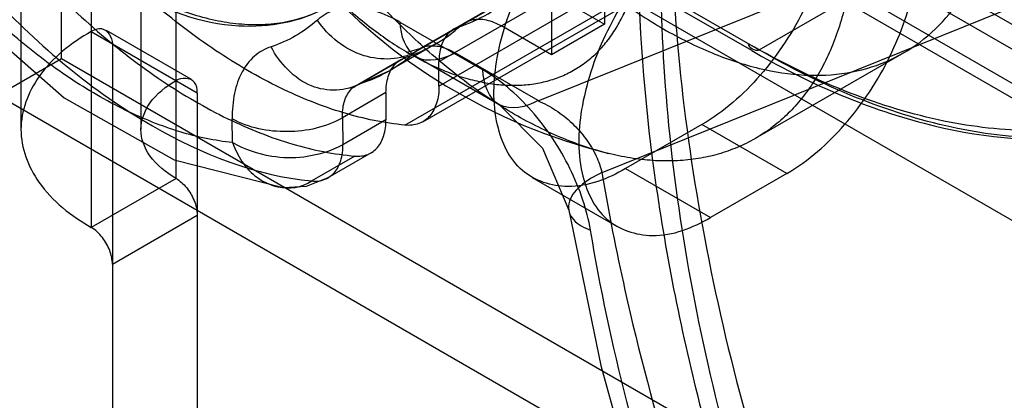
# Model space of a CAD drawing. Header units: millimetres. Extents: x 188 to 1028, y 131 to 1566.
# Tile 299 of 326: x 958.81 to 975.22, y 1133.61 to 1139.96. Entities that reach past the tile are written whole.
import ezdxf

# ---------------------------------------------------------------- set-up
doc = ezdxf.new("R2010")
doc.units = ezdxf.units.MM
doc.header["$LTSCALE"] = 110.325218
doc.layers.get('0').update_dxf_attribs({"linetype": 'CONTINUOUS'})

msp = doc.modelspace()

# ---------------------------------------------------------------- linework, layer by layer
at = {"color": 7, "linetype": 'CONTINUOUS'}
for p, q in [((960.001, 1150.378), (960.001, 1136.497)), ((959.506, 1139.314), (959.506, 1150.173)), ((961.415, 1137.314), (961.415, 1149.561)), ((958.829, 1148.745), (958.829, 1138.13)), ((960.829, 1148.745), (960.829, 1138.13)), ((955.263, 1148.213), (980.794, 1133.473)), ((999.068, 1126.188), (964.066, 1146.396)), ((998.22, 1125.698), (963.218, 1145.906)), ((968.556, 1145.845), (968.556, 1139.885)), ((967.673, 1145.335), (967.673, 1139.374)), ((965.411, 1139.427), (975.224, 1145.093)), ((965.475, 1139.474), (975.29, 1145.14)), ((975.89, 1145.081), (965.799, 1139.255)), ((966.011, 1144.865), (1001.809, 1124.197)), ((967.45, 1138.606), (979.041, 1143.266)), ((965.221, 1142.872), (971.137, 1139.456)), ((971.012, 1139.444), (965.272, 1142.757)), ((998.497, 1125.293), (968.486, 1142.62)), ((965.799, 1138.854), (972.112, 1142.499)), ((979.849, 1141.977), (968.515, 1137.409)), ((965.232, 1138.201), (971.434, 1141.783)), ((965.529, 1138.259), (971.76, 1141.856)), ((971.137, 1139.456), (973.789, 1140.987)), ((967.723, 1140.366), (968.556, 1139.885)), ((965.147, 1139.921), (966.531, 1139.122)), ((960.001, 1139.763), (961.768, 1138.742)), ((960.251, 1139.788), (961.665, 1138.971)), ((967.673, 1139.374), (966.839, 1139.855)), ((968.556, 1139.885), (967.673, 1139.374)), ((960.354, 1139.559), (960.354, 1126.903)), ((965.733, 1139.55), (964.978, 1139.114)), ((958.445, 1138.702), (959.506, 1139.314)), ((959.506, 1139.314), (976.123, 1129.72)), ((964.418, 1138.863), (965.163, 1139.294)), ((965.238, 1139.327), (964.489, 1138.895)), ((965.416, 1139.344), (966.8, 1138.545)), ((965.799, 1138.854), (965.799, 1139.255)), ((967.45, 1138.61), (966.066, 1139.409)), ((973.547, 1139.408), (971.072, 1137.979)), ((964.328, 1138.823), (964.979, 1139.115)), ((958.445, 1138.702), (975.062, 1129.108)), ((961.768, 1138.742), (961.768, 1127.72)), ((964.915, 1138.744), (964.191, 1138.326)), ((964.915, 1138.744), (964.915, 1138.289)), ((962.359, 1137.911), (962.353, 1138.308)), ((964.191, 1138.326), (964.198, 1137.875)), ((964.915, 1138.289), (964.198, 1137.875)), ((970.183, 1138.212), (968.91, 1137.477)), ((971.597, 1137.395), (970.183, 1138.212)), ((964.398, 1137.686), (963.679, 1137.271)), ((964.666, 1137.74), (963.948, 1137.325)), ((968.91, 1137.477), (970.324, 1136.66)), ((961.415, 1137.314), (960.001, 1136.497)), ((968.774, 1136.507), (967.36, 1137.323)), ((971.597, 1137.395), (970.324, 1136.66)), ((960.354, 1135.885), (961.768, 1136.701))]:
    msp.add_line(p, q, dxfattribs=at)
for points in [[(957.782, 1140.206), (959.549, 1138.657), (961.381, 1137.626), (963.2, 1137.161)], [(965.473, 1139.473), (965.261, 1139.414), (965.415, 1139.345)], [(966.8, 1138.545), (967.526, 1137.817), (967.962, 1136.785)], [(963.202, 1137.161), (963.59, 1137.185), (963.953, 1137.327)], [(967.963, 1136.785), (968.497, 1134.192), (969.228, 1131.564), (970.147, 1128.928)]]:
    msp.add_lwpolyline(points, dxfattribs=at)
for centre, radius, start, end in [((970.961, 1147.153), 9.708, 187.2471, 256.0637), ((965.273, 1142.387), 2.687, 288.4043, 311.5971), ((964.389, 1141.877), 2.687, 288.4044, 311.5971), ((1326.954, 59.112), 1128.603, 107.524761, 108.339026), ((1411.147, -164.691), 1366.274, 108.035903, 108.728279), ((1289.589, 128.193), 1050.781, 106.779086, 107.664796)]:
    msp.add_arc(centre, radius, start, end, dxfattribs=at)
for points, knots in [([(963.89, 1149.602), (963.89, 1149.28), (963.932, 1148.617), (964.106, 1147.608), (964.39, 1146.576), (964.776, 1145.539), (965.259, 1144.518), (965.827, 1143.532), (966.471, 1142.604), (967.175, 1141.75), (967.928, 1140.989), (968.714, 1140.334), (969.517, 1139.799), (970.322, 1139.396), (971.113, 1139.132), (971.875, 1139.014), (972.594, 1139.047), (973.255, 1139.232), (973.839, 1139.568), (974.331, 1140.046), (974.72, 1140.652), (975.001, 1141.373), (975.169, 1142.192), (975.204, 1142.77), (975.204, 1143.07)], [0, 0, 0, 0, 0.047862, 0.098712, 0.151984, 0.206942, 0.263188, 0.319824, 0.376033, 0.431075, 0.484321, 0.535149, 0.58301, 0.62756, 0.668696, 0.706574, 0.741713, 0.775012, 0.807659, 0.840975, 0.876088, 0.914065, 0.955342, 1, 1, 1, 1]), ([(965.311, 1143.185), (965.311, 1143.018), (965.298, 1142.691), (965.235, 1142.213), (965.127, 1141.765), (964.974, 1141.351), (964.779, 1140.983), (964.541, 1140.657), (964.257, 1140.378), (963.931, 1140.155), (963.573, 1139.996), (963.197, 1139.901), (962.806, 1139.865), (962.412, 1139.884), (962.009, 1139.953), (961.599, 1140.071), (961.181, 1140.236), (960.751, 1140.453), (960.315, 1140.719), (959.876, 1141.035), (959.443, 1141.397), (959.022, 1141.798), (958.618, 1142.234), (958.232, 1142.704), (957.865, 1143.206), (957.521, 1143.737), (957.206, 1144.288), (956.912, 1144.875), (956.649, 1145.492), (956.423, 1146.134), (956.246, 1146.771), (956.121, 1147.387), (956.047, 1147.976), (956.03, 1148.358), (956.03, 1148.544)], [0, 0, 0, 0, 0.030349, 0.059158, 0.08729, 0.113864, 0.138823, 0.162642, 0.186843, 0.210587, 0.23382, 0.257557, 0.280577, 0.304675, 0.328952, 0.354525, 0.381767, 0.41041, 0.441637, 0.474263, 0.50846, 0.543804, 0.579614, 0.616175, 0.654056, 0.692274, 0.73076, 0.769107, 0.811148, 0.85241, 0.892323, 0.930916, 0.966239, 1, 1, 1, 1]), ([(955.958, 1148.443), (955.958, 1147.674), (956.248, 1146.061), (957.256, 1143.807), (958.73, 1141.829), (960.479, 1140.401), (962.302, 1139.714), (963.49, 1139.924), (963.926, 1140.167)], [0, 0, 0, 0, 0.176993, 0.371168, 0.564585, 0.739803, 0.885439, 1, 1, 1, 1]), ([(972.729, 1141.641), (972.729, 1141.49), (972.72, 1141.192), (972.678, 1140.756), (972.608, 1140.342), (972.51, 1139.95), (972.385, 1139.583), (972.234, 1139.243), (972.057, 1138.93), (971.854, 1138.647), (971.628, 1138.396), (971.377, 1138.176), (971.105, 1137.99), (970.81, 1137.839), (970.496, 1137.724), (970.164, 1137.645), (969.815, 1137.604), (969.453, 1137.601), (969.079, 1137.635), (968.695, 1137.707), (968.303, 1137.815), (967.907, 1137.959), (967.506, 1138.138), (967.105, 1138.351), (966.705, 1138.595), (966.31, 1138.869), (965.92, 1139.172), (965.54, 1139.499), (965.169, 1139.849), (964.812, 1140.218), (964.469, 1140.605), (964.146, 1141.001), (963.839, 1141.408), (963.555, 1141.817), (963.289, 1142.229), (963.049, 1142.632), (962.83, 1143.03), (962.636, 1143.409), (962.463, 1143.777), (962.313, 1144.119), (962.179, 1144.449), (962.065, 1144.753), (961.964, 1145.046), (961.877, 1145.317), (961.8, 1145.579), (961.734, 1145.823), (961.676, 1146.059), (961.626, 1146.281), (961.582, 1146.496), (961.545, 1146.7), (961.513, 1146.899), (961.487, 1147.09), (961.464, 1147.276), (961.447, 1147.458), (961.433, 1147.637), (961.423, 1147.816), (961.416, 1147.994), (961.415, 1148.114), (961.415, 1148.173)], [0, 0, 0, 0, 0.022537, 0.044239, 0.06505, 0.085034, 0.104189, 0.1226, 0.140346, 0.157513, 0.174228, 0.190615, 0.206889, 0.223147, 0.23969, 0.25654, 0.273851, 0.291739, 0.310299, 0.329617, 0.349715, 0.370655, 0.392353, 0.414893, 0.438061, 0.462004, 0.486377, 0.511408, 0.53658, 0.562263, 0.587647, 0.61338, 0.638337, 0.663484, 0.687338, 0.711243, 0.733159, 0.755025, 0.774409, 0.793688, 0.810548, 0.827282, 0.842016, 0.856621, 0.869654, 0.882562, 0.894242, 0.905805, 0.916393, 0.926871, 0.936632, 0.946287, 0.955504, 0.964617, 0.973464, 0.982206, 0.991162, 1, 1, 1, 1]), ([(961.48, 1145.278), (961.49, 1145.206), (961.513, 1145.065), (961.553, 1144.861), (961.597, 1144.666), (961.644, 1144.478), (961.695, 1144.295), (961.75, 1144.113), (961.81, 1143.931), (961.875, 1143.745), (961.947, 1143.554), (962.028, 1143.355), (962.12, 1143.143), (962.226, 1142.917), (962.348, 1142.671), (962.494, 1142.401), (962.667, 1142.103), (962.872, 1141.781), (963.107, 1141.444), (963.365, 1141.107), (963.64, 1140.783), (963.925, 1140.479), (964.217, 1140.197), (964.517, 1139.938), (964.822, 1139.704), (965.13, 1139.496), (965.439, 1139.316), (965.747, 1139.165), (966.052, 1139.043), (966.353, 1138.952), (966.648, 1138.892), (966.934, 1138.863), (967.211, 1138.866), (967.476, 1138.902), (967.727, 1138.969), (967.962, 1139.067), (968.181, 1139.197), (968.382, 1139.356), (968.562, 1139.545), (968.722, 1139.76), (968.859, 1140.002), (968.974, 1140.268), (969.066, 1140.557), (969.11, 1140.758), (969.128, 1140.862)], [0, 0, 0, 0, 0.017936, 0.034907, 0.05114, 0.066879, 0.082374, 0.097829, 0.113438, 0.129437, 0.146063, 0.163561, 0.182264, 0.202545, 0.224799, 0.249656, 0.277789, 0.309313, 0.343274, 0.378481, 0.413412, 0.447417, 0.480617, 0.513051, 0.54449, 0.574868, 0.604096, 0.63217, 0.659027, 0.684707, 0.709224, 0.732682, 0.755177, 0.776889, 0.797998, 0.818753, 0.839391, 0.860185, 0.881373, 0.903194, 0.925831, 0.949445, 0.974143, 1, 1, 1, 1]), ([(970.183, 1143.274), (970.474, 1143.442), (971.066, 1143.683), (972, 1143.382), (972.419, 1142.468), (972.368, 1141.352), (971.951, 1140.137), (971.222, 1139.023), (970.55, 1138.423), (970.183, 1138.212)], [0, 0, 0, 0, 0.130229, 0.233173, 0.344877, 0.489739, 0.658606, 0.83605, 1, 1, 1, 1]), ([(971.597, 1137.395), (971.962, 1137.606), (972.629, 1138.2), (973.356, 1139.304), (973.778, 1140.515), (973.836, 1141.633), (973.426, 1142.557), (972.486, 1142.869), (971.89, 1142.627), (971.597, 1142.457)], [0, 0, 0, 0, 0.162891, 0.338516, 0.507397, 0.652857, 0.765205, 0.869083, 1, 1, 1, 1]), ([(968.91, 1137.477), (968.619, 1137.308), (968.027, 1137.068), (967.093, 1137.369), (966.674, 1138.283), (966.725, 1139.398), (967.143, 1140.614), (967.871, 1141.727), (968.543, 1142.327), (968.91, 1142.539)], [0, 0, 0, 0, 0.130229, 0.233173, 0.344877, 0.489739, 0.658606, 0.83605, 1, 1, 1, 1]), ([(973.789, 1140.987), (974.35, 1140.663), (975.467, 1140.114), (977.178, 1139.603), (978.81, 1139.457), (980.322, 1139.689), (981.666, 1140.304), (982.791, 1141.283), (983.349, 1142.121), (983.584, 1142.576)], [0, 0, 0, 0, 0.17311, 0.33067, 0.474142, 0.606949, 0.734485, 0.863368, 1, 1, 1, 1]), ([(969.669, 1141.958), (969.669, 1141.039), (969.77, 1139.153), (970.19, 1136.285), (970.878, 1133.339), (971.5, 1131.378), (971.851, 1130.394)], [0, 0, 0, 0, 0.233038, 0.47852, 0.734839, 1, 1, 1, 1]), ([(970.324, 1141.723), (969.96, 1141.512), (969.292, 1140.918), (968.565, 1139.814), (968.144, 1138.603), (968.086, 1137.485), (968.496, 1136.561), (969.435, 1136.248), (970.031, 1136.491), (970.324, 1136.66)], [0, 0, 0, 0, 0.162891, 0.338516, 0.507397, 0.652857, 0.765205, 0.869083, 1, 1, 1, 1]), ([(971.271, 1129.883), (970.812, 1131.167), (970.033, 1133.727), (969.296, 1137.567), (969.115, 1140.109), (969.115, 1141.343)], [0, 0, 0, 0, 0.349345, 0.683941, 1, 1, 1, 1]), ([(965.232, 1138.201), (964.887, 1138.235), (964.171, 1138.385), (963.11, 1138.812), (962.04, 1139.438), (960.985, 1140.246), (960.324, 1140.879), (960.002, 1141.22)], [0, 0, 0, 0, 0.168965, 0.353891, 0.555037, 0.771181, 1, 1, 1, 1]), ([(959.068, 1140.763), (959.396, 1140.413), (960.069, 1139.763), (961.143, 1138.935), (962.235, 1138.296), (963.317, 1137.864), (964.047, 1137.716), (964.398, 1137.686)], [0, 0, 0, 0, 0.229317, 0.445788, 0.646976, 0.831611, 1, 1, 1, 1]), ([(969.496, 1140.812), (969.496, 1139.937), (969.591, 1138.139), (969.992, 1135.405), (970.648, 1132.597), (971.24, 1130.728), (971.576, 1129.79)], [0, 0, 0, 0, 0.233033, 0.478519, 0.734843, 1, 1, 1, 1]), ([(962.359, 1137.911), (962.062, 1137.941), (961.445, 1138.073), (960.53, 1138.444), (959.604, 1138.985), (958.689, 1139.683), (958.115, 1140.229), (957.833, 1140.523)], [0, 0, 0, 0, 0.168222, 0.352908, 0.554185, 0.7707, 1, 1, 1, 1]), ([(980.206, 1140.465), (979.951, 1140.09), (979.366, 1139.404), (978.259, 1138.639), (976.981, 1138.189), (975.572, 1138.062), (974.068, 1138.253), (972.499, 1138.752), (971.475, 1139.262), (970.96, 1139.558)], [0, 0, 0, 0, 0.132192, 0.259541, 0.38784, 0.522587, 0.668037, 0.826816, 1, 1, 1, 1]), ([(958.35, 1140.348), (959.137, 1139.516), (960.74, 1138.154), (962.747, 1137.357), (963.679, 1137.271)], [0, 0, 0, 0, 0.550109, 1, 1, 1, 1]), ([(980.537, 1140.378), (980.279, 1139.997), (979.684, 1139.301), (978.56, 1138.522), (977.259, 1138.063), (975.824, 1137.934), (974.293, 1138.129), (972.699, 1138.637), (971.659, 1139.154), (971.137, 1139.456)], [0, 0, 0, 0, 0.131892, 0.259249, 0.387719, 0.522714, 0.668386, 0.827204, 1, 1, 1, 1]), ([(965.147, 1139.921), (965.021, 1139.993), (964.774, 1140.109), (964.394, 1140.182), (964.045, 1140.138), (963.85, 1140.024), (963.771, 1139.952)], [0, 0, 0, 0, 0.295788, 0.553052, 0.7817, 1, 1, 1, 1]), ([(965.411, 1139.427), (965.162, 1139.283), (964.466, 1139.261), (963.955, 1139.683), (963.771, 1139.952)], [0, 0, 0, 0, 0.468373, 1, 1, 1, 1]), ([(965.147, 1139.921), (965.15, 1139.707), (965.332, 1139.176), (965.879, 1139.301), (966.066, 1139.409)], [0, 0, 0, 0, 0.497627, 1, 1, 1, 1]), ([(966.173, 1139.867), (966.225, 1139.913), (966.363, 1139.981), (966.606, 1139.968), (966.761, 1139.901), (966.839, 1139.855)], [0, 0, 0, 0, 0.293673, 0.617113, 1, 1, 1, 1]), ([(960.001, 1139.763), (959.668, 1139.571), (959.099, 1139.134), (958.709, 1138.13), (959.099, 1137.126), (959.668, 1136.689), (960.001, 1136.497)], [0, 0, 0, 0, 0.277326, 0.499999, 0.722672, 1, 1, 1, 1]), ([(960.001, 1139.763), (960.052, 1139.793), (960.226, 1139.869), (960.354, 1139.662), (960.354, 1139.559)], [0, 0, 0, 0, 0.365855, 1, 1, 1, 1]), ([(966.121, 1139.837), (966.056, 1139.815), (965.928, 1139.73), (965.818, 1139.513), (965.799, 1139.345), (965.799, 1139.255)], [0, 0, 0, 0, 0.293672, 0.617112, 1, 1, 1, 1]), ([(963.001, 1139.508), (962.899, 1139.474), (962.703, 1139.364), (962.493, 1139.085), (962.37, 1138.721), (962.35, 1138.451), (962.353, 1138.308)], [0, 0, 0, 0, 0.219866, 0.448515, 0.704997, 1, 1, 1, 1]), ([(964.489, 1138.895), (964.254, 1138.76), (963.745, 1138.749), (963.266, 1139.108), (963.072, 1139.366), (963.001, 1139.508)], [0, 0, 0, 0, 0.461704, 0.730691, 1, 1, 1, 1]), ([(965.411, 1139.427), (965.461, 1139.472), (965.596, 1139.538), (965.835, 1139.521), (965.988, 1139.454), (966.066, 1139.409)], [0, 0, 0, 0, 0.286064, 0.615012, 1, 1, 1, 1]), ([(971.012, 1139.444), (971.913, 1138.923), (973.705, 1138.126), (976.449, 1137.814), (978.089, 1138.314), (978.758, 1138.698)], [0, 0, 0, 0, 0.385027, 0.716685, 1, 1, 1, 1]), ([(964.915, 1138.744), (964.915, 1138.835), (964.934, 1139.003), (965.044, 1139.22), (965.172, 1139.305), (965.238, 1139.327)], [0, 0, 0, 0, 0.382888, 0.706328, 1, 1, 1, 1]), ([(967.45, 1138.61), (967.263, 1138.502), (966.716, 1138.377), (966.534, 1138.908), (966.531, 1139.122)], [0, 0, 0, 0, 0.502372, 1, 1, 1, 1]), ([(968.325, 1136.451), (968.297, 1136.621), (968.205, 1136.973), (967.991, 1137.489), (967.703, 1137.991), (967.352, 1138.447), (966.962, 1138.831), (966.675, 1139.039), (966.531, 1139.122)], [0, 0, 0, 0, 0.156495, 0.328126, 0.505163, 0.680645, 0.848519, 1, 1, 1, 1]), ([(961.415, 1137.314), (961.248, 1137.41), (960.964, 1137.628), (960.769, 1138.13), (960.964, 1138.632), (961.248, 1138.85), (961.415, 1138.947)], [0, 0, 0, 0, 0.277328, 0.500001, 0.722674, 1, 1, 1, 1]), ([(961.768, 1138.742), (961.768, 1138.802), (961.748, 1138.99), (961.504, 1138.998), (961.415, 1138.947)], [0, 0, 0, 0, 0.36586, 1, 1, 1, 1]), ([(964.191, 1138.326), (964.188, 1138.414), (964.201, 1138.578), (964.302, 1138.792), (964.427, 1138.875), (964.489, 1138.895)], [0, 0, 0, 0, 0.383186, 0.710763, 1, 1, 1, 1]), ([(965.799, 1138.854), (965.799, 1138.757), (965.778, 1138.579), (965.664, 1138.347), (965.467, 1138.207), (965.309, 1138.193), (965.232, 1138.201)], [0, 0, 0, 0, 0.293431, 0.539759, 0.762749, 1, 1, 1, 1]), ([(967.45, 1138.606), (967.553, 1138.566), (967.755, 1138.457), (968.025, 1138.242), (968.253, 1137.981), (968.422, 1137.702), (968.494, 1137.504), (968.515, 1137.409)], [0, 0, 0, 0, 0.200229, 0.411925, 0.622859, 0.823538, 1, 1, 1, 1]), ([(964.191, 1138.326), (963.92, 1138.164), (963.274, 1138.03), (962.625, 1138.151), (962.353, 1138.308)], [0, 0, 0, 0, 0.501137, 1, 1, 1, 1]), ([(964.398, 1137.686), (964.469, 1137.68), (964.613, 1137.694), (964.792, 1137.824), (964.896, 1138.037), (964.915, 1138.201), (964.915, 1138.289)], [0, 0, 0, 0, 0.236561, 0.459686, 0.706415, 1, 1, 1, 1]), ([(964.198, 1137.875), (963.994, 1137.766), (963.599, 1137.644), (962.954, 1137.657), (962.56, 1137.794), (962.359, 1137.911)], [0, 0, 0, 0, 0.358048, 0.63791, 1, 1, 1, 1]), ([(962.359, 1137.911), (962.397, 1137.801), (962.496, 1137.596), (962.742, 1137.319), (963.153, 1137.116), (963.502, 1137.156), (963.679, 1137.271)], [0, 0, 0, 0, 0.210169, 0.401848, 0.656508, 1, 1, 1, 1]), ([(963.679, 1137.271), (963.752, 1137.26), (963.895, 1137.281), (964.075, 1137.408), (964.179, 1137.619), (964.198, 1137.79), (964.198, 1137.875)], [0, 0, 0, 0, 0.237872, 0.458905, 0.703525, 1, 1, 1, 1]), ([(961.415, 1137.314), (961.481, 1137.275), (961.601, 1137.163), (961.727, 1136.952), (961.768, 1136.785), (961.768, 1136.701)], [0, 0, 0, 0, 0.313862, 0.656582, 1, 1, 1, 1]), ([(968.515, 1137.41), (968.384, 1137.35), (968.162, 1137.222), (967.953, 1136.965), (967.959, 1136.747), (968.069, 1136.564), (968.221, 1136.489), (968.325, 1136.451)], [0, 0, 0, 0, 0.309731, 0.556004, 0.657173, 0.760123, 1, 1, 1, 1]), ([(968.515, 1137.41), (968.625, 1136.753), (969.16, 1134.04), (969.981, 1131.386), (970.732, 1129.427)], [0, 0, 0, 0, 0.241042, 1, 1, 1, 1]), ([(960.354, 1135.885), (960.354, 1135.961), (960.317, 1136.121), (960.197, 1136.335), (960.073, 1136.455), (960.001, 1136.497)], [0, 0, 0, 0, 0.313865, 0.656585, 1, 1, 1, 1]), ([(970.429, 1128.878), (970.186, 1129.511), (969.305, 1131.981), (968.649, 1134.534), (968.325, 1136.451)], [0, 0, 0, 0, 0.258355, 1, 1, 1, 1])]:
    msp.add_open_spline(points, degree=3, knots=knots, dxfattribs=at)
for points in [[(963.771, 1139.953), (963.55, 1139.755), (963.282, 1139.601), (963.001, 1139.508)], [(964.489, 1138.895), (964.826, 1139.007), (965.146, 1139.191), (965.411, 1139.427)], [(971.137, 1139.456), (971.078, 1139.422), (970.96, 1139.49), (970.96, 1139.558)]]:
    msp.add_open_spline(points, degree=3, dxfattribs=at)

doc.saveas('drawing.dxf')
